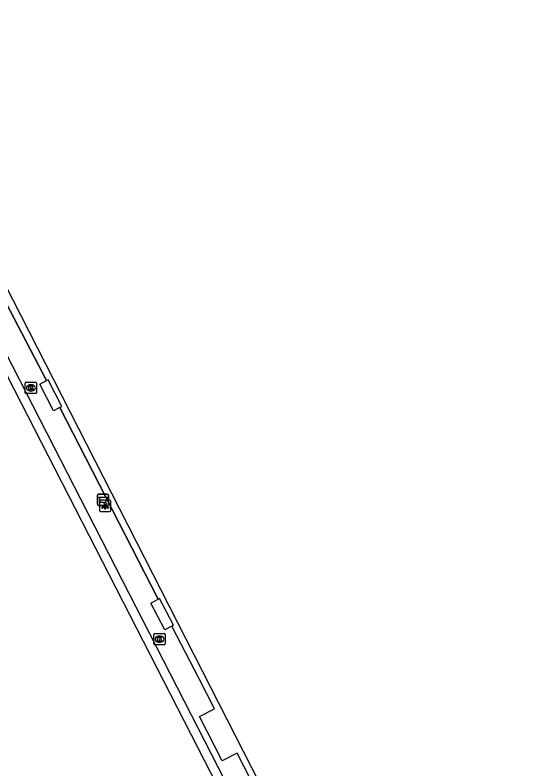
# Model space of a CAD drawing. Extents: x 158838 to 160074, y 386376 to 387776.
# Drawn here: x 159530 to 159575.9, y 387320.3 to 387387.3 of the extents above; entities that cross this region are included whole.
import ezdxf

# ---------------------------------------------------------------- set-up
doc = ezdxf.new("R2010")
doc.units = 0
for name, color, linetype in [('IMGEO_Afvalbak', 7, 'Continuous'), ('IMGEO_Hek', 7, 'Continuous'), ('IMGEO_Kolk', 7, 'Continuous'), ('IMGEO_Lichtpunt', 7, 'Continuous'), ('IMGEO_Voetpad_open', 7, 'Continuous')]:
    doc.layers.add(name, color=color, linetype=linetype)

msp = doc.modelspace()

# ---------------------------------------------------------------- linework, layer by layer
at = {"layer": 'IMGEO_Afvalbak'}
for p, q in [((159537.321, 387343.796), (159537.321, 387344.596)), ((159537.321, 387344.596), (159537.321, 387343.796)), ((159537.421, 387344.696), (159538.211, 387344.696)), ((159538.211, 387344.696), (159537.421, 387344.696)), ((159538.311, 387344.596), (159538.311, 387343.796)), ((159538.311, 387343.796), (159538.311, 387344.596)), ((159538.211, 387343.696), (159537.421, 387343.696)), ((159537.421, 387343.696), (159538.211, 387343.696))]:
    msp.add_line(p, q, dxfattribs=at)
msp.add_lwpolyline([(159537.464, 387344.41), (159538.168, 387344.41), (159538.019, 387343.94), (159537.613, 387343.94), (159537.464, 387344.41)], dxfattribs=at)
for centre, start, end in [((159537.421, 387344.596), 90, 180), ((159537.421, 387344.596), 90, 180), ((159538.211, 387344.596), 0, 90), ((159538.211, 387344.596), 360, 90), ((159537.421, 387343.796), 180, 270), ((159537.421, 387343.796), 180, 270), ((159538.211, 387343.796), 270, 0), ((159538.211, 387343.796), 270, 0)]:
    msp.add_arc(centre, 0.1, start, end, dxfattribs=at)
at = {"layer": 'IMGEO_Hek'}
for points in [[(159525.205, 387369.479), (159526.858, 387366.247), (159525.554, 387365.551), (159527.546, 387361.662), (159528.862, 387362.345), (159532.802, 387354.782)], [(159533.985, 387352.381), (159542.716, 387335.356)], [(159546.343, 387328.265), (159543.93, 387332.969)], [(159613.833, 387326.576), (159561.059, 387299.517), (159549.715, 387321.668), (159548.4, 387321.002), (159546.385, 387324.936), (159547.701, 387325.619), (159546.343, 387328.265)]]:
    msp.add_lwpolyline(points, dxfattribs=at)
at = {"layer": 'IMGEO_Kolk'}
for p, q in [((159530.905, 387353.706), (159530.905, 387354.558)), ((159530.98, 387354.632), (159531.832, 387354.632)), ((159531.393, 387354.412), (159531.418, 387354.412)), ((159531.906, 387354.558), (159531.906, 387353.706)), ((159531.832, 387353.632), (159530.98, 387353.632)), ((159531.416, 387353.852), (159531.391, 387353.852)), ((159542.329, 387331.377), (159542.329, 387332.229)), ((159542.404, 387332.303), (159543.256, 387332.303)), ((159542.817, 387332.083), (159542.842, 387332.083)), ((159543.33, 387332.229), (159543.33, 387331.377)), ((159542.84, 387331.523), (159542.815, 387331.523)), ((159543.256, 387331.303), (159542.404, 387331.303))]:
    msp.add_line(p, q, dxfattribs=at)
for points in [[(159530.905, 387353.706), (159530.905, 387354.558)], [(159530.98, 387354.632), (159531.832, 387354.632)], [(159531.226, 387354.332), (159531.349, 387354.332), (159531.349, 387354.181), (159531.479, 387354.332), (159531.643, 387354.332), (159531.497, 387354.181), (159531.65, 387353.932), (159531.498, 387353.932), (159531.413, 387354.096), (159531.349, 387354.029), (159531.349, 387353.932), (159531.226, 387353.932), (159531.226, 387354.332)], [(159531.906, 387354.558), (159531.906, 387353.706)], [(159531.832, 387353.632), (159530.98, 387353.632)], [(159542.329, 387331.377), (159542.329, 387332.229)], [(159542.404, 387332.303), (159543.256, 387332.303)], [(159543.33, 387332.229), (159543.33, 387331.377)], [(159542.65, 387332.003), (159542.773, 387332.003), (159542.773, 387331.852), (159542.903, 387332.003), (159543.067, 387332.003), (159542.921, 387331.852), (159543.074, 387331.603), (159542.922, 387331.603), (159542.837, 387331.767), (159542.773, 387331.7), (159542.773, 387331.603), (159542.65, 387331.603), (159542.65, 387332.003)], [(159543.256, 387331.303), (159542.404, 387331.303)]]:
    msp.add_lwpolyline(points, dxfattribs=at)
for centre, start, end in [((159530.982, 387354.556), 91.55205, 178.44795), ((159530.982, 387354.556), 91.55205, 178.44795), ((159531.83, 387354.556), 1.55205, 88.44795), ((159531.83, 387354.556), 1.55205, 88.44795), ((159530.982, 387353.708), 181.55205, 268.44795), ((159530.982, 387353.708), 181.55205, 268.44795), ((159531.83, 387353.708), 271.55205, 358.44795), ((159531.83, 387353.708), 271.55205, 358.44795), ((159542.406, 387332.227), 91.55205, 178.44795), ((159542.406, 387332.227), 91.55205, 178.44795), ((159543.254, 387332.227), 1.55205, 88.44795), ((159543.254, 387332.227), 1.55205, 88.44795), ((159542.406, 387331.379), 181.55205, 268.44795), ((159542.406, 387331.379), 181.55205, 268.44795), ((159543.254, 387331.379), 271.55205, 358.44795), ((159543.254, 387331.379), 271.55205, 358.44795)]:
    msp.add_arc(centre, 0.0765, start, end, dxfattribs=at)
for centre, major_axis, ratio, start_param, end_param in [((159531.392, 387354.132), (-0.387, 0.002), 0.722429, 4.712389, 7.853982), ((159531.417, 387354.132), (-0.39, 0.002), 0.717154, 1.570796, 4.712389), ((159542.816, 387331.803), (-0.387, 0.002), 0.722429, 4.712389, 7.853982), ((159542.841, 387331.803), (-0.39, 0.002), 0.717154, 1.570796, 4.712389)]:
    msp.add_ellipse(centre, major_axis=major_axis, ratio=ratio, start_param=start_param, end_param=end_param, dxfattribs=at)
at = {"layer": 'IMGEO_Lichtpunt'}
for p, q in [((159538.407, 387344.149), (159537.599, 387344.149)), ((159538.407, 387344.149), (159537.599, 387344.149)), ((159537.505, 387344.054), (159537.505, 387343.247)), ((159537.505, 387344.054), (159537.505, 387343.247)), ((159538.501, 387343.247), (159538.501, 387344.054)), ((159538.501, 387343.247), (159538.501, 387344.054)), ((159537.599, 387343.153), (159538.407, 387343.153)), ((159537.599, 387343.153), (159538.407, 387343.153))]:
    msp.add_line(p, q, dxfattribs=at)
for points in [[(159537.879, 387343.718), (159537.918, 387343.69), (159537.73, 387343.428), (159537.692, 387343.455), (159537.879, 387343.718)], [(159537.981, 387343.67), (159538.028, 387343.67), (159538.028, 387343.348), (159537.981, 387343.348), (159537.981, 387343.67)], [(159538.091, 387343.69), (159538.129, 387343.717), (159538.316, 387343.455), (159538.277, 387343.427), (159538.091, 387343.69)]]:
    msp.add_lwpolyline(points, dxfattribs=at)
msp.add_circle((159538.004, 387343.852), 0.0994, dxfattribs=at)
for centre, start, end in [((159537.599, 387344.054), 90, 180), ((159537.599, 387344.054), 90, 180), ((159538.407, 387344.054), 0, 90), ((159538.407, 387344.054), 0, 90), ((159537.599, 387343.247), 180, 270), ((159537.599, 387343.247), 180, 270), ((159538.407, 387343.247), 270, 0), ((159538.407, 387343.247), 270, 360)]:
    msp.add_arc(centre, 0.0946, start, end, dxfattribs=at)
at = {"layer": 'IMGEO_Voetpad_open'}
for points in [[(159558.907, 387297.443), (159513.019, 387386.95), (159512.259, 387387.716), (159496.241, 387419.277)], [(159496.948, 387419.649), (159500, 387413.872), (159505.339, 387403.731), (159559.631, 387297.813)], [(159561.304, 387300.24), (159516.56, 387387.868), (159568.143, 387414.598), (159613.117, 387326.811), (159561.304, 387300.24)], [(159532.802, 387354.782), (159528.862, 387362.345), (159527.546, 387361.662), (159525.554, 387365.551), (159526.858, 387366.247), (159525.205, 387369.479), (159516.392, 387386.816), (159515.648, 387388.171)], [(159533.985, 387352.381), (159534.159, 387352.471), (159532.933, 387354.85), (159532.802, 387354.782)], [(159533.985, 387352.381), (159533.409, 387352.084), (159532.183, 387354.463), (159532.802, 387354.782)], [(159542.716, 387335.356), (159533.985, 387352.381)], [(159543.93, 387332.969), (159544.082, 387333.049), (159542.833, 387335.418), (159542.716, 387335.356)], [(159543.93, 387332.969), (159543.297, 387332.635), (159542.048, 387335.004), (159542.716, 387335.356)], [(159561.059, 387299.517), (159549.715, 387321.668), (159548.4, 387321.002), (159546.385, 387324.936), (159547.701, 387325.619), (159546.343, 387328.265), (159543.93, 387332.969)]]:
    msp.add_lwpolyline(points, dxfattribs=at)

doc.saveas('drawing.dxf')
